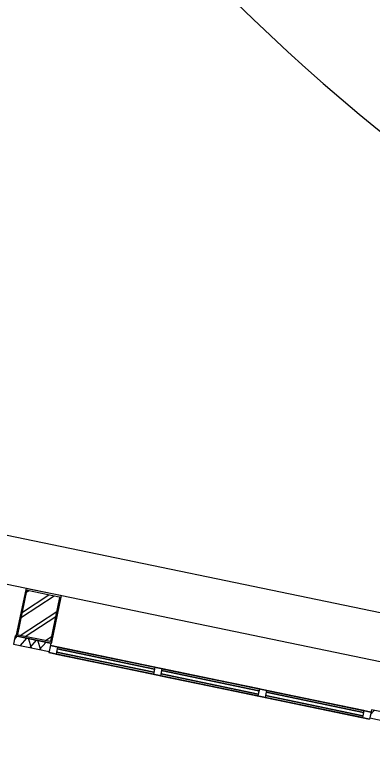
# Model space of a CAD drawing. Extents: x 81065 to 81486, y 452384 to 452681.
# Drawn here: x 81094.19 to 81097.13, y 452575.41 to 452581.59 of the extents above; entities that cross this region are included whole.
import ezdxf

# ---------------------------------------------------------------- set-up
doc = ezdxf.new("R2010")
doc.units = 0
doc.layers.add('B-BH-VH-KANTOPSLUITING-GV', color=7, linetype='Continuous')

msp = doc.modelspace()

# ---------------------------------------------------------------- linework, layer by layer
at = {"layer": 'B-BH-VH-KANTOPSLUITING-GV'}
for p, q in [((81131.0942, 452569.2132), (81080.767, 452579.6601)), ((81083.9651, 452579.4044), (81132.8401, 452569.2593)), ((81094.2771, 452576.8444), (81094.1991, 452576.4724)), ((81094.2811, 452576.8504), (81094.2771, 452576.8444)), ((81094.2881, 452576.8524), (81094.2811, 452576.8504)), ((81094.5631, 452576.7954), (81094.2881, 452576.8524)), ((81094.2121, 452576.4754), (81094.2871, 452576.8364)), ((81094.2421, 452576.6174), (81094.5111, 452576.7934)), ((81094.2501, 452576.6584), (81094.4691, 452576.8024)), ((81094.2851, 452576.8244), (81094.3031, 452576.8364)), ((81094.2871, 452576.8364), (81094.2891, 452576.8384)), ((81094.2891, 452576.8384), (81094.2921, 452576.8394)), ((81094.2921, 452576.8394), (81094.5541, 452576.7844)), ((81094.4931, 452576.4114), (81094.5701, 452576.7834)), ((81094.5541, 452576.7844), (81094.5571, 452576.7824)), ((81094.5571, 452576.7824), (81094.5571, 452576.7794)), ((81094.5691, 452576.7904), (81094.5631, 452576.7954)), ((81094.5701, 452576.7834), (81094.5691, 452576.7904)), ((81094.5571, 452576.7794), (81094.4831, 452576.4194)), ((81094.2321, 452576.4674), (81094.5341, 452576.6644)), ((81094.2741, 452576.4584), (81094.5251, 452576.6234)), ((81094.1991, 452576.4724), (81094.2011, 452576.4644)), ((81094.2131, 452576.4724), (81094.2121, 452576.4754)), ((81094.2151, 452576.4704), (81094.2131, 452576.4724)), ((81094.1911, 452576.4634), (81094.1771, 452576.3954)), ((81094.1851, 452576.4344), (81094.2081, 452576.4604)), ((81094.4851, 452576.4024), (81094.1911, 452576.4634)), ((81094.2011, 452576.4644), (81094.2071, 452576.4604)), ((81094.2071, 452576.4604), (81094.4811, 452576.4034)), ((81094.4781, 452576.4164), (81094.2151, 452576.4704)), ((81094.2331, 452576.3834), (81094.2871, 452576.4434)), ((81094.3241, 452576.3644), (81094.2991, 452576.4414)), ((81094.3241, 452576.3644), (81094.2991, 452576.4414)), ((81094.3131, 452576.3674), (81094.3661, 452576.4274)), ((81094.4031, 452576.3484), (81094.3781, 452576.4244)), ((81094.3921, 452576.3504), (81094.4461, 452576.4104)), ((81094.4401, 452576.4244), (81094.4901, 452576.4574)), ((81094.4811, 452576.4174), (81094.4781, 452576.4164)), ((81094.4831, 452576.4194), (81094.4811, 452576.4174)), ((81094.4891, 452576.4044), (81094.4931, 452576.4114)), ((81094.1771, 452576.3954), (81094.4711, 452576.3344)), ((81094.4811, 452576.3834), (81094.4691, 452576.3254)), ((81094.4811, 452576.3834), (81094.4691, 452576.3254)), ((81094.4851, 452576.4024), (81094.4711, 452576.3344)), ((81094.4811, 452576.4034), (81094.4891, 452576.4044)), ((81097.1251, 452575.8344), (81094.4811, 452576.3834)), ((81094.4811, 452576.3834), (81097.1251, 452575.8344)), ((81094.5401, 452576.3704), (81094.5281, 452576.3134)), ((81094.5401, 452576.3704), (81094.5281, 452576.3134)), ((81094.5401, 452576.3704), (81094.5281, 452576.3134)), ((81094.5401, 452576.3704), (81094.5281, 452576.3134)), ((81094.5401, 452576.3704), (81094.5281, 452576.3134)), ((81094.5401, 452576.3704), (81094.5281, 452576.3134)), ((81094.5401, 452576.3704), (81094.5281, 452576.3134)), ((81094.5401, 452576.3704), (81094.5281, 452576.3134)), ((81094.5401, 452576.3704), (81094.5281, 452576.3134)), ((81094.5401, 452576.3704), (81094.5281, 452576.3134)), ((81094.5371, 452576.3564), (81094.5311, 452576.3284)), ((81094.5371, 452576.3564), (81094.5311, 452576.3284)), ((81094.5371, 452576.3564), (81094.5311, 452576.3284)), ((81094.5371, 452576.3564), (81094.5311, 452576.3284)), ((81094.5371, 452576.3564), (81094.5311, 452576.3284)), ((81094.5371, 452576.3564), (81094.5311, 452576.3284)), ((81094.5371, 452576.3564), (81094.5311, 452576.3284)), ((81094.5371, 452576.3564), (81094.5311, 452576.3284)), ((81094.5371, 452576.3564), (81094.5311, 452576.3284)), ((81094.5371, 452576.3564), (81094.5311, 452576.3284)), ((81095.3401, 452576.1894), (81094.5371, 452576.3564)), ((81094.5371, 452576.3564), (81095.3401, 452576.1894)), ((81095.3401, 452576.1894), (81094.5371, 452576.3564)), ((81094.5371, 452576.3564), (81095.3401, 452576.1894)), ((81095.3401, 452576.1894), (81094.5371, 452576.3564)), ((81094.5371, 452576.3564), (81095.3401, 452576.1894)), ((81095.3401, 452576.1894), (81094.5371, 452576.3564)), ((81094.5371, 452576.3564), (81095.3401, 452576.1894)), ((81095.3401, 452576.1894), (81094.5371, 452576.3564)), ((81094.5371, 452576.3564), (81095.3401, 452576.1894)), ((81095.3431, 452576.2044), (81094.5401, 452576.3704)), ((81094.5401, 452576.3704), (81095.3431, 452576.2044)), ((81095.3431, 452576.2044), (81094.5401, 452576.3704)), ((81094.5401, 452576.3704), (81095.3431, 452576.2044)), ((81095.3431, 452576.2044), (81094.5401, 452576.3704)), ((81094.5401, 452576.3704), (81095.3431, 452576.2044)), ((81095.3431, 452576.2044), (81094.5401, 452576.3704)), ((81094.5401, 452576.3704), (81095.3431, 452576.2044)), ((81095.3431, 452576.2044), (81094.5401, 452576.3704)), ((81094.5401, 452576.3704), (81095.3431, 452576.2044)), ((81097.1131, 452575.7764), (81094.4691, 452576.3254)), ((81094.4691, 452576.3254), (81097.1131, 452575.7764)), ((81095.3311, 452576.1464), (81094.5281, 452576.3134)), ((81094.5281, 452576.3134), (81095.3311, 452576.1464)), ((81095.3311, 452576.1464), (81094.5281, 452576.3134)), ((81094.5281, 452576.3134), (81095.3311, 452576.1464)), ((81095.3311, 452576.1464), (81094.5281, 452576.3134)), ((81094.5281, 452576.3134), (81095.3311, 452576.1464)), ((81095.3311, 452576.1464), (81094.5281, 452576.3134)), ((81094.5281, 452576.3134), (81095.3311, 452576.1464)), ((81095.3311, 452576.1464), (81094.5281, 452576.3134)), ((81094.5281, 452576.3134), (81095.3311, 452576.1464)), ((81095.3341, 452576.1624), (81094.5311, 452576.3284)), ((81094.5311, 452576.3284), (81095.3341, 452576.1624)), ((81095.3341, 452576.1624), (81094.5311, 452576.3284)), ((81094.5311, 452576.3284), (81095.3341, 452576.1624)), ((81095.3341, 452576.1624), (81094.5311, 452576.3284)), ((81094.5311, 452576.3284), (81095.3341, 452576.1624)), ((81095.3341, 452576.1624), (81094.5311, 452576.3284)), ((81094.5311, 452576.3284), (81095.3341, 452576.1624)), ((81095.3341, 452576.1624), (81094.5311, 452576.3284)), ((81094.5311, 452576.3284), (81095.3341, 452576.1624)), ((81095.3431, 452576.2044), (81095.3311, 452576.1464)), ((81095.3431, 452576.2044), (81095.3311, 452576.1464)), ((81095.3431, 452576.2044), (81095.3311, 452576.1464)), ((81095.3431, 452576.2044), (81095.3311, 452576.1464)), ((81095.3431, 452576.2044), (81095.3311, 452576.1464)), ((81095.3431, 452576.2044), (81095.3311, 452576.1464)), ((81095.3431, 452576.2044), (81095.3311, 452576.1464)), ((81095.3431, 452576.2044), (81095.3311, 452576.1464)), ((81095.3431, 452576.2044), (81095.3311, 452576.1464)), ((81095.3431, 452576.2044), (81095.3311, 452576.1464)), ((81095.3401, 452576.1894), (81095.3341, 452576.1624)), ((81095.3401, 452576.1894), (81095.3341, 452576.1624)), ((81095.3401, 452576.1894), (81095.3341, 452576.1624)), ((81095.3401, 452576.1894), (81095.3341, 452576.1624)), ((81095.3401, 452576.1894), (81095.3341, 452576.1624)), ((81095.3401, 452576.1894), (81095.3341, 452576.1624)), ((81095.3401, 452576.1894), (81095.3341, 452576.1624)), ((81095.3401, 452576.1894), (81095.3341, 452576.1624)), ((81095.3401, 452576.1894), (81095.3341, 452576.1624)), ((81095.3401, 452576.1894), (81095.3341, 452576.1624)), ((81095.4011, 452576.1914), (81095.3891, 452576.1344)), ((81095.4011, 452576.1914), (81095.3891, 452576.1344)), ((81095.4011, 452576.1914), (81095.3891, 452576.1344)), ((81095.4011, 452576.1914), (81095.3891, 452576.1344)), ((81095.4011, 452576.1914), (81095.3891, 452576.1344)), ((81095.4011, 452576.1914), (81095.3891, 452576.1344)), ((81095.4011, 452576.1914), (81095.3891, 452576.1344)), ((81095.4011, 452576.1914), (81095.3891, 452576.1344)), ((81095.4011, 452576.1914), (81095.3891, 452576.1344)), ((81095.4011, 452576.1914), (81095.3891, 452576.1344)), ((81095.3981, 452576.1774), (81095.3931, 452576.1494)), ((81095.3981, 452576.1774), (81095.3931, 452576.1494)), ((81095.3981, 452576.1774), (81095.3931, 452576.1494)), ((81095.3981, 452576.1774), (81095.3931, 452576.1494)), ((81095.3981, 452576.1774), (81095.3931, 452576.1494)), ((81095.3981, 452576.1774), (81095.3931, 452576.1494)), ((81095.3981, 452576.1774), (81095.3931, 452576.1494)), ((81095.3981, 452576.1774), (81095.3931, 452576.1494)), ((81095.3981, 452576.1774), (81095.3931, 452576.1494)), ((81095.3981, 452576.1774), (81095.3931, 452576.1494)), ((81095.3981, 452576.1774), (81096.2011, 452576.0104)), ((81096.2011, 452576.0104), (81095.3981, 452576.1774)), ((81096.2011, 452576.0104), (81095.3981, 452576.1774)), ((81095.3981, 452576.1774), (81096.2011, 452576.0104)), ((81096.2011, 452576.0104), (81095.3981, 452576.1774)), ((81095.3981, 452576.1774), (81096.2011, 452576.0104)), ((81096.2011, 452576.0104), (81095.3981, 452576.1774)), ((81095.3981, 452576.1774), (81096.2011, 452576.0104)), ((81096.2011, 452576.0104), (81095.3981, 452576.1774)), ((81095.3981, 452576.1774), (81096.2011, 452576.0104)), ((81096.2041, 452576.0254), (81095.4011, 452576.1914)), ((81095.4011, 452576.1914), (81096.2041, 452576.0254)), ((81096.2041, 452576.0254), (81095.4011, 452576.1914)), ((81095.4011, 452576.1914), (81096.2041, 452576.0254)), ((81096.2041, 452576.0254), (81095.4011, 452576.1914)), ((81095.4011, 452576.1914), (81096.2041, 452576.0254)), ((81096.2041, 452576.0254), (81095.4011, 452576.1914)), ((81095.4011, 452576.1914), (81096.2041, 452576.0254)), ((81096.2041, 452576.0254), (81095.4011, 452576.1914)), ((81095.4011, 452576.1914), (81096.2041, 452576.0254)), ((81096.1921, 452575.9674), (81095.3891, 452576.1344)), ((81095.3891, 452576.1344), (81096.1921, 452575.9674)), ((81096.1921, 452575.9674), (81095.3891, 452576.1344)), ((81095.3891, 452576.1344), (81096.1921, 452575.9674)), ((81096.1921, 452575.9674), (81095.3891, 452576.1344)), ((81095.3891, 452576.1344), (81096.1921, 452575.9674)), ((81096.1921, 452575.9674), (81095.3891, 452576.1344)), ((81095.3891, 452576.1344), (81096.1921, 452575.9674)), ((81096.1921, 452575.9674), (81095.3891, 452576.1344)), ((81095.3891, 452576.1344), (81096.1921, 452575.9674)), ((81095.3931, 452576.1494), (81096.1951, 452575.9834)), ((81096.1951, 452575.9834), (81095.3931, 452576.1494)), ((81096.1951, 452575.9834), (81095.3931, 452576.1494)), ((81095.3931, 452576.1494), (81096.1951, 452575.9834)), ((81096.1951, 452575.9834), (81095.3931, 452576.1494)), ((81095.3931, 452576.1494), (81096.1951, 452575.9834)), ((81096.1951, 452575.9834), (81095.3931, 452576.1494)), ((81095.3931, 452576.1494), (81096.1951, 452575.9834)), ((81096.1951, 452575.9834), (81095.3931, 452576.1494)), ((81095.3931, 452576.1494), (81096.1951, 452575.9834)), ((81096.2041, 452576.0254), (81096.1921, 452575.9674)), ((81096.2041, 452576.0254), (81096.1921, 452575.9674)), ((81096.2041, 452576.0254), (81096.1921, 452575.9674)), ((81096.2041, 452576.0254), (81096.1921, 452575.9674)), ((81096.2041, 452576.0254), (81096.1921, 452575.9674)), ((81096.2041, 452576.0254), (81096.1921, 452575.9674)), ((81096.2041, 452576.0254), (81096.1921, 452575.9674)), ((81096.2041, 452576.0254), (81096.1921, 452575.9674)), ((81096.2041, 452576.0254), (81096.1921, 452575.9674)), ((81096.2041, 452576.0254), (81096.1921, 452575.9674)), ((81096.2011, 452576.0104), (81096.1951, 452575.9834)), ((81096.2011, 452576.0104), (81096.1951, 452575.9834)), ((81096.2011, 452576.0104), (81096.1951, 452575.9834)), ((81096.2011, 452576.0104), (81096.1951, 452575.9834)), ((81096.2011, 452576.0104), (81096.1951, 452575.9834)), ((81096.2011, 452576.0104), (81096.1951, 452575.9834)), ((81096.2011, 452576.0104), (81096.1951, 452575.9834)), ((81096.2011, 452576.0104), (81096.1951, 452575.9834)), ((81096.2011, 452576.0104), (81096.1951, 452575.9834)), ((81096.2011, 452576.0104), (81096.1951, 452575.9834)), ((81096.2631, 452576.0134), (81096.2511, 452575.9554)), ((81096.2631, 452576.0134), (81096.2511, 452575.9554)), ((81096.2631, 452576.0134), (81096.2511, 452575.9554)), ((81096.2631, 452576.0134), (81096.2511, 452575.9554)), ((81096.2631, 452576.0134), (81096.2511, 452575.9554)), ((81096.2631, 452576.0134), (81096.2511, 452575.9554)), ((81096.2631, 452576.0134), (81096.2511, 452575.9554)), ((81096.2631, 452576.0134), (81096.2511, 452575.9554)), ((81096.2631, 452576.0134), (81096.2511, 452575.9554)), ((81096.2631, 452576.0134), (81096.2511, 452575.9554)), ((81096.2601, 452575.9984), (81096.2541, 452575.9704)), ((81096.2601, 452575.9984), (81096.2541, 452575.9704)), ((81096.2601, 452575.9984), (81096.2541, 452575.9704)), ((81096.2601, 452575.9984), (81096.2541, 452575.9704)), ((81096.2601, 452575.9984), (81096.2541, 452575.9704)), ((81096.2601, 452575.9984), (81096.2541, 452575.9704)), ((81096.2601, 452575.9984), (81096.2541, 452575.9704)), ((81096.2601, 452575.9984), (81096.2541, 452575.9704)), ((81096.2601, 452575.9984), (81096.2541, 452575.9704)), ((81096.2601, 452575.9984), (81096.2541, 452575.9704)), ((81096.2601, 452575.9984), (81097.0631, 452575.8314)), ((81097.0631, 452575.8314), (81096.2601, 452575.9984)), ((81096.2601, 452575.9984), (81097.0631, 452575.8314)), ((81097.0631, 452575.8314), (81096.2601, 452575.9984)), ((81097.0631, 452575.8314), (81096.2601, 452575.9984)), ((81096.2601, 452575.9984), (81097.0631, 452575.8314)), ((81097.0631, 452575.8314), (81096.2601, 452575.9984)), ((81096.2601, 452575.9984), (81097.0631, 452575.8314)), ((81096.2601, 452575.9984), (81097.0631, 452575.8314)), ((81097.0631, 452575.8314), (81096.2601, 452575.9984)), ((81097.0661, 452575.8464), (81096.2631, 452576.0134)), ((81096.2631, 452576.0134), (81097.0661, 452575.8464)), ((81097.0661, 452575.8464), (81096.2631, 452576.0134)), ((81096.2631, 452576.0134), (81097.0661, 452575.8464)), ((81097.0661, 452575.8464), (81096.2631, 452576.0134)), ((81096.2631, 452576.0134), (81097.0661, 452575.8464)), ((81097.0661, 452575.8464), (81096.2631, 452576.0134)), ((81096.2631, 452576.0134), (81097.0661, 452575.8464)), ((81097.0661, 452575.8464), (81096.2631, 452576.0134)), ((81096.2631, 452576.0134), (81097.0661, 452575.8464)), ((81097.0541, 452575.7884), (81096.2511, 452575.9554)), ((81096.2511, 452575.9554), (81097.0541, 452575.7884)), ((81097.0541, 452575.7884), (81096.2511, 452575.9554)), ((81096.2511, 452575.9554), (81097.0541, 452575.7884)), ((81097.0541, 452575.7884), (81096.2511, 452575.9554)), ((81096.2511, 452575.9554), (81097.0541, 452575.7884)), ((81097.0541, 452575.7884), (81096.2511, 452575.9554)), ((81096.2511, 452575.9554), (81097.0541, 452575.7884)), ((81097.0541, 452575.7884), (81096.2511, 452575.9554)), ((81096.2511, 452575.9554), (81097.0541, 452575.7884)), ((81096.2541, 452575.9704), (81097.0571, 452575.8044)), ((81097.0571, 452575.8044), (81096.2541, 452575.9704)), ((81096.2541, 452575.9704), (81097.0571, 452575.8044)), ((81097.0571, 452575.8044), (81096.2541, 452575.9704)), ((81097.0571, 452575.8044), (81096.2541, 452575.9704)), ((81096.2541, 452575.9704), (81097.0571, 452575.8044)), ((81097.0571, 452575.8044), (81096.2541, 452575.9704)), ((81096.2541, 452575.9704), (81097.0571, 452575.8044)), ((81096.2541, 452575.9704), (81097.0571, 452575.8044)), ((81097.0571, 452575.8044), (81096.2541, 452575.9704)), ((81097.1291, 452575.8534), (81097.1141, 452575.7854)), ((81097.4281, 452575.7914), (81097.1291, 452575.8534)), ((81097.0661, 452575.8464), (81097.0541, 452575.7884)), ((81097.0661, 452575.8464), (81097.0541, 452575.7884)), ((81097.0661, 452575.8464), (81097.0541, 452575.7884)), ((81097.0661, 452575.8464), (81097.0541, 452575.7884)), ((81097.0661, 452575.8464), (81097.0541, 452575.7884)), ((81097.0661, 452575.8464), (81097.0541, 452575.7884)), ((81097.0661, 452575.8464), (81097.0541, 452575.7884)), ((81097.0661, 452575.8464), (81097.0541, 452575.7884)), ((81097.0661, 452575.8464), (81097.0541, 452575.7884)), ((81097.0661, 452575.8464), (81097.0541, 452575.7884)), ((81097.0631, 452575.8314), (81097.0571, 452575.8044)), ((81097.0631, 452575.8314), (81097.0571, 452575.8044)), ((81097.0631, 452575.8314), (81097.0571, 452575.8044)), ((81097.0631, 452575.8314), (81097.0571, 452575.8044)), ((81097.0631, 452575.8314), (81097.0571, 452575.8044)), ((81097.0631, 452575.8314), (81097.0571, 452575.8044)), ((81097.0631, 452575.8314), (81097.0571, 452575.8044)), ((81097.0631, 452575.8314), (81097.0571, 452575.8044)), ((81097.0631, 452575.8314), (81097.0571, 452575.8044)), ((81097.0631, 452575.8314), (81097.0571, 452575.8044)), ((81097.1251, 452575.8344), (81097.1131, 452575.7764)), ((81097.1251, 452575.8344), (81097.1131, 452575.7764)), ((81097.1201, 452575.8144), (81097.1511, 452575.8484)), ((81097.1141, 452575.7854), (81097.4141, 452575.7224))]:
    msp.add_line(p, q, dxfattribs=at)
msp.add_arc((81107.2645, 452593.0671), 16, 168.28926, 258.32655, dxfattribs=at)

doc.saveas('drawing.dxf')
